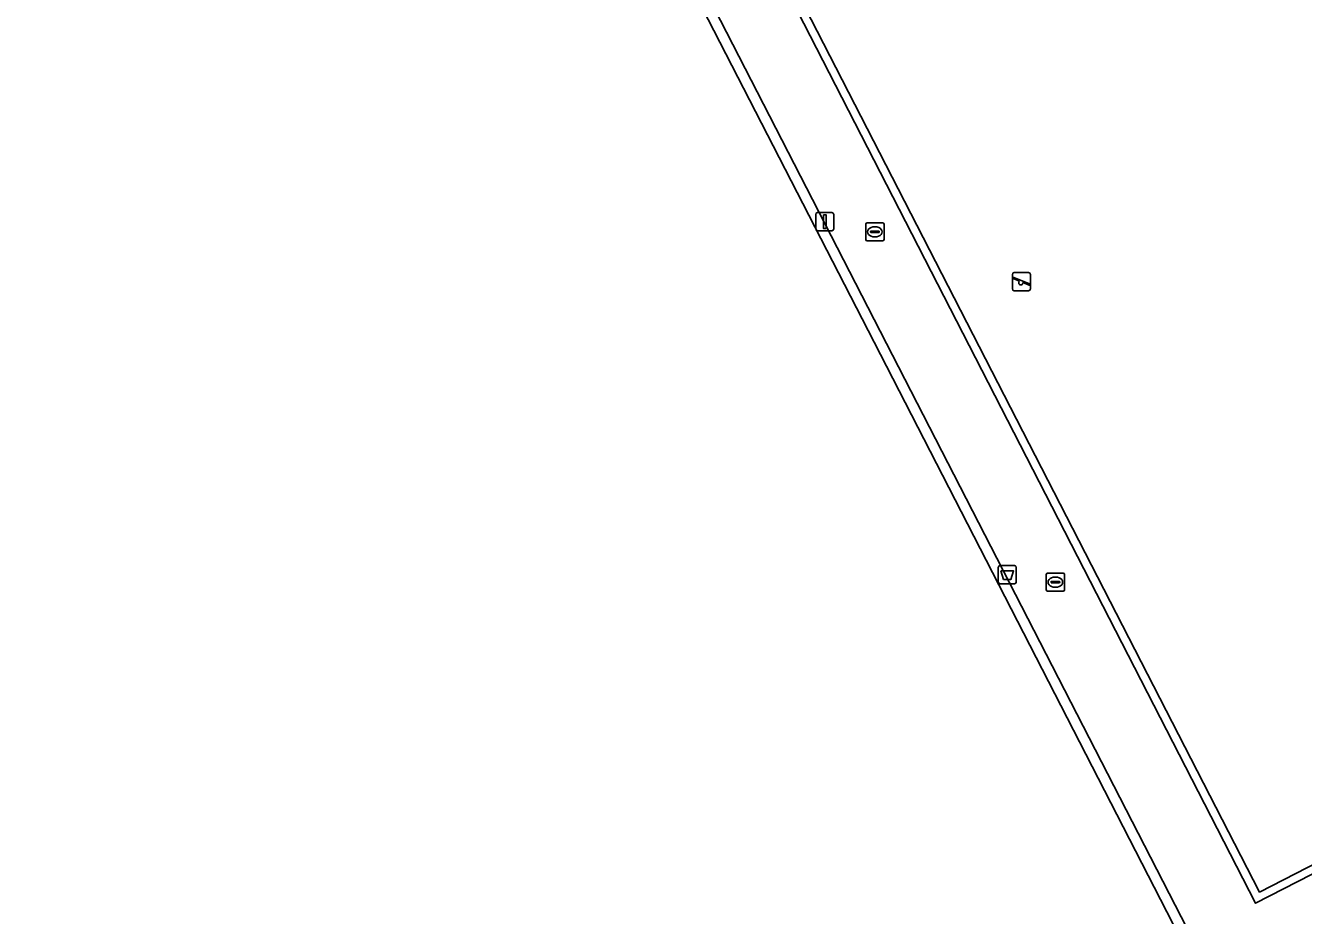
# Model space of a CAD drawing. Extents: x 158835 to 160077, y 386387 to 387778.
# Drawn here: x 159322.9 to 159393.2, y 387084.7 to 387133.6 of the extents above; entities that cross this region are included whole.
import ezdxf

# ---------------------------------------------------------------- set-up
doc = ezdxf.new("R2010")
doc.units = 0
for name, color, linetype in [('IMGEO_Afvalbak', 7, 'Continuous'), ('IMGEO_Hek', 7, 'Continuous'), ('IMGEO_Kolk', 7, 'Continuous'), ('IMGEO_Lichtmast', 7, 'Continuous'), ('IMGEO_Speelvoorziening', 7, 'Continuous'), ('IMGEO_Terreindeel_open', 7, 'Continuous'), ('IMGEO_Voetpad_open', 7, 'Continuous')]:
    doc.layers.add(name, color=color, linetype=linetype)

msp = doc.modelspace()

# ---------------------------------------------------------------- linework, layer by layer
at = {"layer": 'IMGEO_Afvalbak'}
for p, q in [((159376.45, 387103.022), (159376.45, 387103.822)), ((159376.45, 387103.822), (159376.45, 387103.022)), ((159376.55, 387103.922), (159377.34, 387103.922)), ((159377.34, 387103.922), (159376.55, 387103.922)), ((159377.44, 387103.822), (159377.44, 387103.022)), ((159377.44, 387103.022), (159377.44, 387103.822)), ((159377.34, 387102.922), (159376.55, 387102.922)), ((159376.55, 387102.922), (159377.34, 387102.922))]:
    msp.add_line(p, q, dxfattribs=at)
msp.add_lwpolyline([(159376.593, 387103.636), (159377.297, 387103.636), (159377.148, 387103.166), (159376.742, 387103.166), (159376.593, 387103.636)], dxfattribs=at)
for centre, start, end in [((159376.55, 387103.822), 90, 180), ((159376.55, 387103.822), 90, 180), ((159377.34, 387103.822), 0, 90), ((159377.34, 387103.822), 360, 90), ((159376.55, 387103.022), 180, 270), ((159376.55, 387103.022), 180, 270), ((159377.34, 387103.022), 270, 0), ((159377.34, 387103.022), 270, 0)]:
    msp.add_arc(centre, 0.1, start, end, dxfattribs=at)
at = {"layer": 'IMGEO_Hek'}
for points in [[(159352.698, 387150.395), (159391.596, 387074.698), (159388.728, 387073.211)], [(159390.615, 387085.34), (159357.694, 387149.458)], [(159482.964, 387132.627), (159390.615, 387085.34)]]:
    msp.add_lwpolyline(points, dxfattribs=at)
at = {"layer": 'IMGEO_Kolk'}
for p, q in [((159369.159, 387121.868), (159369.159, 387122.72)), ((159369.234, 387122.794), (159370.086, 387122.794)), ((159369.647, 387122.574), (159369.672, 387122.574)), ((159370.16, 387122.72), (159370.16, 387121.868)), ((159370.086, 387121.794), (159369.234, 387121.794)), ((159369.418, 387122.288), (159369.418, 387122.3)), ((159369.856, 387122.251), (159369.458, 387122.251)), ((159369.461, 387122.337), (159369.859, 387122.337)), ((159369.67, 387122.014), (159369.645, 387122.014)), ((159369.902, 387122.3), (159369.902, 387122.288)), ((159379.166, 387103.513), (159380.018, 387103.513)), ((159379.091, 387102.587), (159379.091, 387103.439)), ((159379.35, 387103.007), (159379.35, 387103.019)), ((159379.788, 387102.97), (159379.39, 387102.97)), ((159379.393, 387103.056), (159379.791, 387103.056)), ((159379.579, 387103.293), (159379.604, 387103.293)), ((159379.834, 387103.019), (159379.834, 387103.007)), ((159380.092, 387103.439), (159380.092, 387102.587)), ((159380.018, 387102.513), (159379.166, 387102.513)), ((159379.602, 387102.733), (159379.577, 387102.733))]:
    msp.add_line(p, q, dxfattribs=at)
for points in [[(159369.159, 387121.868), (159369.159, 387122.72)], [(159369.234, 387122.794), (159370.086, 387122.794)], [(159370.16, 387122.72), (159370.16, 387121.868)], [(159370.086, 387121.794), (159369.234, 387121.794)], [(159379.166, 387103.513), (159380.018, 387103.513)], [(159379.091, 387102.587), (159379.091, 387103.439)], [(159380.092, 387103.439), (159380.092, 387102.587)], [(159380.018, 387102.513), (159379.166, 387102.513)]]:
    msp.add_lwpolyline(points, dxfattribs=at)
for centre, radius, start, end in [((159369.236, 387122.718), 0.0765, 91.55205, 178.44795), ((159369.236, 387122.718), 0.0765, 91.55205, 178.44795), ((159370.084, 387122.718), 0.0765, 1.55205, 88.44795), ((159370.084, 387122.718), 0.0765, 1.55205, 88.44795), ((159369.236, 387121.87), 0.0765, 181.55205, 268.44795), ((159369.236, 387121.87), 0.0765, 181.55205, 268.44795), ((159369.458, 387122.297), 0.0403, 85.87752, 175.75265), ((159369.455, 387122.287), 0.0366, 178.93798, 274.71019), ((159369.859, 387122.294), 0.043, 264.86636, 352.45326), ((159369.863, 387122.299), 0.0386, 1.73085, 96.63898), ((159370.084, 387121.87), 0.0765, 271.55205, 358.44795), ((159370.084, 387121.87), 0.0765, 271.55205, 358.44795), ((159379.168, 387103.437), 0.0765, 91.55205, 178.44795), ((159379.168, 387103.437), 0.0765, 91.55205, 178.44795), ((159380.016, 387103.437), 0.0765, 1.55205, 88.44795), ((159380.016, 387103.437), 0.0765, 1.55205, 88.44795), ((159379.39, 387103.016), 0.0403, 85.87752, 175.75265), ((159379.387, 387103.006), 0.0366, 178.93798, 274.71019), ((159379.791, 387103.013), 0.043, 264.86636, 352.45326), ((159379.795, 387103.018), 0.0386, 1.73085, 96.63898), ((159379.168, 387102.589), 0.0765, 181.55205, 268.44795), ((159379.168, 387102.589), 0.0765, 181.55205, 268.44795), ((159380.016, 387102.589), 0.0765, 271.55205, 358.44795), ((159380.016, 387102.589), 0.0765, 271.55205, 358.44795)]:
    msp.add_arc(centre, radius, start, end, dxfattribs=at)
for centre, major_axis, ratio, start_param, end_param in [((159369.646, 387122.294), (-0.387, 0.002), 0.722429, 4.712389, 7.853982), ((159369.671, 387122.294), (-0.39, 0.002), 0.717154, 1.570796, 4.712389), ((159379.578, 387103.013), (-0.387, 0.002), 0.722429, 4.712389, 7.853982), ((159379.603, 387103.013), (-0.39, 0.002), 0.717154, 1.570796, 4.712389)]:
    msp.add_ellipse(centre, major_axis=major_axis, ratio=ratio, start_param=start_param, end_param=end_param, dxfattribs=at)
at = {"layer": 'IMGEO_Lichtmast'}
for p, q in [((159366.401, 387122.458), (159366.401, 387123.258)), ((159366.401, 387123.258), (159366.401, 387122.458)), ((159366.501, 387123.358), (159367.291, 387123.358)), ((159367.291, 387123.358), (159366.501, 387123.358)), ((159367.391, 387123.258), (159367.391, 387122.458)), ((159367.391, 387122.458), (159367.391, 387123.258)), ((159367.291, 387122.358), (159366.501, 387122.358)), ((159366.501, 387122.358), (159367.291, 387122.358))]:
    msp.add_line(p, q, dxfattribs=at)
msp.add_lwpolyline([(159366.821, 387123.233), (159366.971, 387123.233), (159366.971, 387122.483), (159366.821, 387122.483), (159366.821, 387123.233)], dxfattribs=at)
for centre, start, end in [((159366.501, 387123.258), 90, 180), ((159366.501, 387123.258), 90, 180), ((159367.291, 387123.258), 0, 90), ((159367.291, 387123.258), 360, 90), ((159366.501, 387122.458), 180, 270), ((159366.501, 387122.458), 180, 270), ((159367.291, 387122.458), 270, 0), ((159367.291, 387122.458), 270, 0)]:
    msp.add_arc(centre, 0.1, start, end, dxfattribs=at)
at = {"layer": 'IMGEO_Speelvoorziening'}
for p, q in [((159377.229, 387119.154), (159377.229, 387119.954)), ((159377.229, 387119.954), (159377.229, 387119.154)), ((159377.612, 387119.582), (159377.273, 387119.719)), ((159377.298, 387119.779), (159378.174, 387119.426)), ((159377.329, 387120.054), (159378.119, 387120.054)), ((159378.119, 387120.054), (159377.329, 387120.054)), ((159378.219, 387119.954), (159378.219, 387119.154)), ((159378.219, 387119.154), (159378.219, 387119.954)), ((159378.119, 387119.054), (159377.329, 387119.054)), ((159377.329, 387119.054), (159378.119, 387119.054)), ((159378.15, 387119.366), (159377.81, 387119.503))]:
    msp.add_line(p, q, dxfattribs=at)
for centre, radius, start, end in [((159377.329, 387119.954), 0.1, 90, 180), ((159377.329, 387119.954), 0.1, 90, 180), ((159377.286, 387119.749), 0.0327, 68.07798, 248.07798), ((159378.119, 387119.954), 0.1, 0, 90), ((159378.119, 387119.954), 0.1, 360, 90), ((159377.329, 387119.154), 0.1, 180, 270), ((159377.329, 387119.154), 0.1, 180, 270), ((159377.691, 387119.492), 0.12, 130.99278, 5.16318), ((159378.119, 387119.154), 0.1, 270, 0), ((159378.119, 387119.154), 0.1, 270, 0), ((159378.162, 387119.396), 0.0327, 248.07798, 68.07798)]:
    msp.add_arc(centre, radius, start, end, dxfattribs=at)
at = {"layer": 'IMGEO_Terreindeel_open'}
for points in [[(159453.705, 387198.411), (159450.209, 387196.614), (159358.268, 387149.353), (159390.832, 387085.959), (159482.689, 387133.165), (159486.302, 387135.022)], [(159369.62, 387116.222), (159341.852, 387170.195), (159341.327, 387169.926), (159306.253, 387151.947), (159278.51, 387137.726), (159293.833, 387107.905), (159295.693, 387104.285), (159310.747, 387074.985), (159312.621, 387071.338), (159327.522, 387042.338), (159390.868, 387074.876)]]:
    msp.add_lwpolyline(points, close=True, dxfattribs=at)
at = {"layer": 'IMGEO_Voetpad_open'}
for points in [[(159453.843, 387199.132), (159417.921, 387180.627), (159357.636, 387149.571), (159357.694, 387149.458), (159390.615, 387085.34), (159482.964, 387132.627), (159486.981, 387134.684)], [(159486.302, 387135.022), (159482.689, 387133.165), (159390.832, 387085.959), (159358.268, 387149.353), (159450.209, 387196.614), (159453.705, 387198.411)], [(159293.833, 387107.905), (159278.51, 387137.726), (159306.253, 387151.947), (159341.327, 387169.926), (159341.852, 387170.195), (159369.62, 387116.222), (159390.868, 387074.876), (159327.522, 387042.338), (159312.621, 387071.338), (159312.196, 387071.119), (159327.279, 387041.735), (159385.626, 387071.586), (159386.773, 387072.221), (159388.728, 387073.211), (159391.596, 387074.698), (159352.698, 387150.395), (159351.718, 387152.3), (159342.113, 387170.898), (159277.882, 387137.966), (159293.422, 387107.692)]]:
    msp.add_lwpolyline(points, close=True, dxfattribs=at)
for points in [[(159352.698, 387150.395), (159391.596, 387074.698)], [(159482.964, 387132.627), (159390.615, 387085.34), (159357.694, 387149.458)]]:
    msp.add_lwpolyline(points, dxfattribs=at)

doc.saveas('drawing.dxf')
